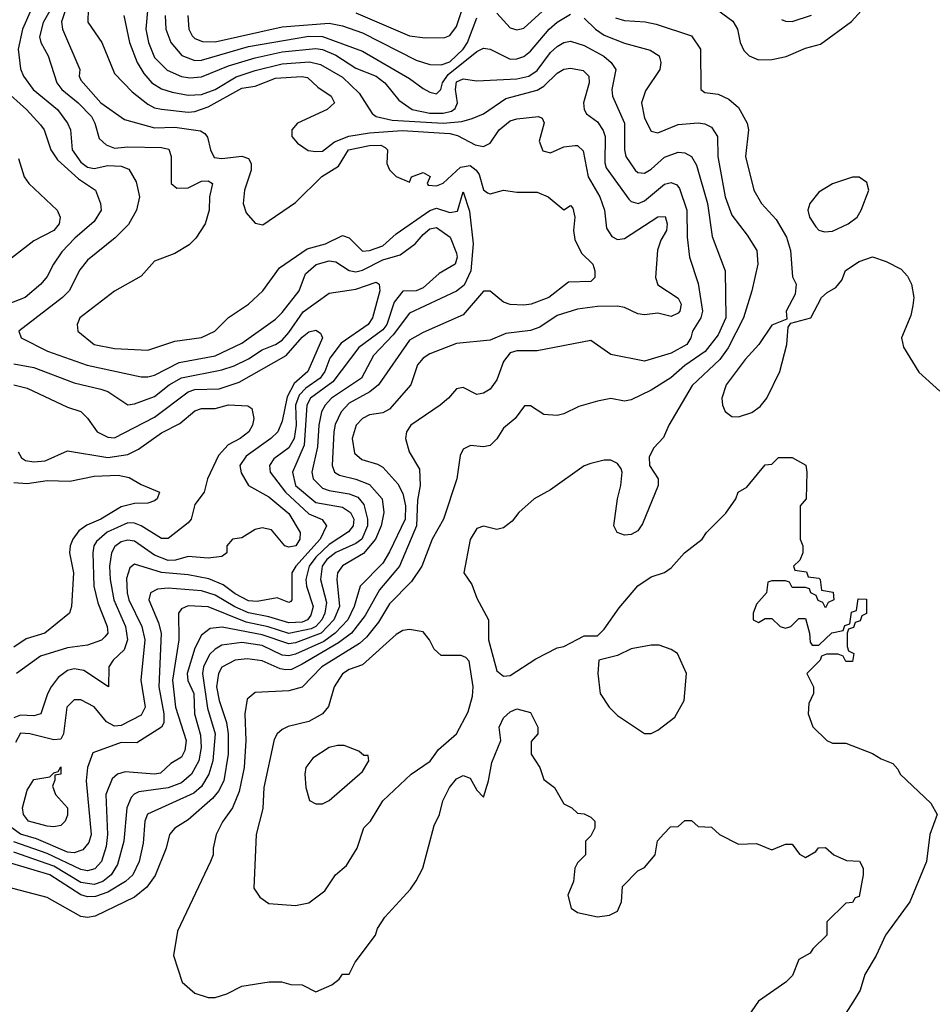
# Model space of a CAD drawing. Header units: inches. Extents: x 1793389 to 1900389, y 320802 to 470796.
# Tile 631 of 656: x 1864748 to 1867468, y 430544 to 433478. Entities that reach past the tile are written whole.
import ezdxf

# ---------------------------------------------------------------- set-up
doc = ezdxf.new("R2010")
doc.units = ezdxf.units.IN
doc.header["$MEASUREMENT"] = 0
doc.layers.add('B8463', color=7, linetype='Continuous')

msp = doc.modelspace()

# ---------------------------------------------------------------- linework, layer by layer
at = {"layer": 'B8463', "color": 2}
for points, elevation in [([(1864897.7, 433610), (1864817.4, 433470), (1864807.2, 433427.2), (1864810.5, 433410), (1864832.4, 433370), (1864858.7, 433290), (1864873.7, 433270), (1864922, 433230), (1864961.3, 433190), (1864971.8, 433170), (1864984.4, 433124.4), (1865005.5, 433105.5), (1865030, 433094.9), (1865070, 433099.3), (1865170, 433097), (1865192.1, 433092.1), (1865199.5, 433070), (1865198.8, 432990), (1865216.3, 432976.3), (1865250, 432977.1), (1865290, 432997.1), (1865310, 432998), (1865322.8, 432990), (1865313.4, 432950), (1865312.7, 432910), (1865300.5, 432870), (1865272.8, 432827.2), (1865253.2, 432806.8), (1865210, 432781.2), (1865150, 432759), (1865110, 432714), (1865030, 432669.2), (1864926.8, 432590), (1864918.8, 432570), (1864921, 432550), (1864970, 432510.7), (1865030, 432498.4), (1865130, 432493), (1865210, 432520.5), (1865290, 432530.7), (1865329, 432550), (1865370, 432590.8), (1865430, 432630.6), (1865472.3, 432670), (1865521.7, 432738.3), (1865604.6, 432795.4), (1865659, 432810), (1865710, 432834.9), (1865730, 432827.7), (1865770, 432788.4), (1865790, 432790.4), (1865830, 432804.4), (1865870, 432839.5), (1865970, 432909.2), (1865990, 432916.2), (1866030, 432903.6), (1866052.6, 432907.4), (1866070, 432964.7), (1866088, 432908), (1866099.1, 432810), (1866092.3, 432730), (1866072.6, 432687.4), (1866050, 432669.6), (1865910, 432603.6), (1865860.6, 432539.4), (1865802.5, 432477.5), (1865767, 432410), (1865677, 432350), (1865658, 432330), (1865647.6, 432310), (1865639.6, 432270), (1865635.1, 432204.9), (1865618.3, 432130), (1865622.6, 432110), (1865650, 432082.3), (1865670, 432074.9), (1865730, 432065.5), (1865755.2, 432055.2), (1865774, 432034), (1865784.6, 431990), (1865784.3, 431970), (1865767.4, 431930), (1865750, 431917.2), (1865690, 431890.8), (1865663.2, 431870), (1865649.2, 431850), (1865644.4, 431810), (1865661.8, 431741.8), (1865657.5, 431710), (1865648.4, 431690), (1865630.2, 431670), (1865616.5, 431663.5), (1865550, 431649.1), (1865488.8, 431668.8), (1865422.6, 431682.6), (1865310, 431728.3), (1865250, 431731.2), (1865230, 431722.7), (1865221.6, 431710), (1865222.3, 431630), (1865203.2, 431510), (1865212.4, 431430), (1865244, 431330), (1865239.6, 431300.4), (1865230, 431280.9), (1865198.4, 431261.6), (1865167, 431233), (1865150, 431229.8), (1865062.5, 431237.5), (1865038.8, 431230), (1865023.6, 431216.4), (1865004.2, 431170), (1865009.2, 431050), (1865005.5, 431014.5), (1864991.5, 430970), (1864971.8, 430948.2), (1864950, 430942.3), (1864930, 430946.4), (1864830, 430994.1), (1864730, 431028.3)], 346), ([(1865134.9, 433570), (1865123.6, 433450), (1865131.7, 433410), (1865150, 433365.5), (1865187.3, 433327.3), (1865230, 433308.9), (1865254.9, 433305.1), (1865290, 433307.6), (1865370, 433340.7), (1865450, 433364.5), (1865530, 433381.8), (1865630, 433392.3), (1865650, 433389.1), (1865690, 433372.3), (1865750, 433333.1), (1865810.4, 433310), (1865835.8, 433290), (1865878.3, 433238.3), (1865917.3, 433210), (1865970, 433199.3), (1866010, 433199.3), (1866034.7, 433205.3), (1866046.2, 433213.8), (1866053, 433230), (1866046.8, 433270), (1866050, 433293.1), (1866070, 433302), (1866110, 433296.3), (1866230, 433301.5), (1866265.2, 433310), (1866290, 433326.4), (1866330, 433380.4), (1866350, 433398.4), (1866370, 433410.4), (1866390, 433414.4), (1866430, 433401.6), (1866489, 433369), (1866510.7, 433350), (1866524.9, 433330), (1866513, 433270), (1866514.9, 433250), (1866550.3, 433170), (1866550.4, 433090.4), (1866554.9, 433070), (1866582, 433030), (1866590, 433023), (1866610, 433020.5), (1866630, 433032.7), (1866670, 433068.7), (1866710, 433083.1), (1866730, 433081.6), (1866750, 433070.6), (1866764.9, 433044.9), (1866797.4, 432930), (1866812.2, 432832.2), (1866850.4, 432730), (1866852.9, 432590), (1866830, 432539.5), (1866791, 432489), (1866730, 432448), (1866688.9, 432411.1), (1866630, 432374), (1866570, 432345.2), (1866550, 432341.2), (1866510, 432349.2), (1866470, 432341.2), (1866414.4, 432325.6), (1866370, 432304), (1866350, 432299), (1866310, 432302), (1866270, 432328), (1866252.7, 432327.3), (1866224.7, 432290), (1866190, 432261.2), (1866170, 432229), (1866150, 432209), (1866130, 432205.2), (1866091.1, 432208.9), (1866070, 432198), (1866060.7, 432179.3), (1866050.5, 432110), (1866010.5, 431990), (1865977.1, 431930), (1865946.4, 431850), (1865915.8, 431804.2), (1865850, 431738), (1865817.1, 431682.9), (1865781.8, 431638.2), (1865760.2, 431619.8), (1865648.7, 431550), (1865590, 431489.6), (1865550, 431478.7), (1865450, 431473.2), (1865426, 431454), (1865419.3, 431410), (1865422, 431330), (1865416.5, 431250), (1865402, 431178), (1865382.4, 431130), (1865352.1, 431087.9), (1865333.4, 431050), (1865324, 431010), (1865324, 430990), (1865316.3, 430970), (1865218, 430762), (1865206, 430690), (1865232, 430610), (1865270, 430578), (1865310, 430564.7), (1865330, 430564.7), (1865364.7, 430575.3), (1865410, 430598), (1865491.6, 430611.6), (1865528.4, 430611.6), (1865556.4, 430603.6), (1865590, 430602), (1865630, 430582), (1865678, 430602), (1865700.4, 430619.6), (1865710, 430634), (1865730, 430634), (1865748, 430670), (1865808.7, 430750), (1865814, 430770), (1865836, 430804), (1865912.9, 430887.1), (1865930, 430912), (1865949, 430950), (1865983.2, 431076.8), (1865999, 431110), (1866009.3, 431150.7), (1866028.7, 431190), (1866050, 431216), (1866070, 431226), (1866090, 431218), (1866110, 431182), (1866130, 431162), (1866145.2, 431210), (1866155.1, 431264.9), (1866182, 431330), (1866177.2, 431370), (1866190, 431398), (1866210, 431416), (1866230, 431424.7), (1866270, 431414), (1866292, 431370), (1866292, 431350), (1866272.7, 431327.3), (1866272, 431290), (1866298, 431250), (1866310, 431214), (1866342, 431190), (1866370, 431142), (1866394, 431130), (1866410, 431114), (1866430, 431112), (1866450, 431102), (1866462, 431090), (1866462, 431070), (1866450, 431046), (1866434, 431030), (1866434, 430990), (1866410, 430966), (1866402, 430950), (1866398, 430910), (1866382, 430870), (1866391.1, 430831.1), (1866410, 430818), (1866470, 430804.7), (1866506, 430810), (1866530, 430822), (1866542, 430850), (1866544.7, 430895.3), (1866590, 430942), (1866610, 430952), (1866642, 430990), (1866648.4, 431031.6), (1866667.3, 431052.7), (1866687.3, 431072.7), (1866710, 431074), (1866730, 431092), (1866750, 431092), (1866770, 431074), (1866810, 431072), (1866834, 431050), (1866890, 431022), (1866943.6, 431023.6), (1866990, 431004.7), (1867030, 431022), (1867050, 431022), (1867072, 430992), (1867090, 430982), (1867120.4, 430999.6), (1867129.1, 431010.9), (1867150, 431012), (1867174, 430990), (1867212.7, 430972.7), (1867251.1, 430971.1), (1867262, 430950), (1867262, 430930), (1867250, 430866), (1867238, 430862), (1867230, 430848), (1867210, 430846), (1867154, 430790), (1867154, 430750), (1867112, 430710), (1867103.6, 430696.4), (1867070, 430678), (1867051.3, 430630), (1867031.3, 430610), (1866950, 430554), (1866864, 430430)], 362), ([(1865750, 433498.9), (1865910, 433430.4), (1865955.9, 433424.1), (1866014.8, 433425.2), (1866030, 433431), (1866050, 433458), (1866080.5, 433550)], 374), ([(1866170, 433497.3), (1866210, 433454), (1866230, 433448), (1866250, 433453), (1866350, 433544.4)], 370), ([(1864952.2, 433510), (1864950.6, 433470.6), (1864993, 433410), (1865030, 433318), (1865083.4, 433263.4), (1865130, 433226.4), (1865150, 433215.8), (1865170, 433211.8), (1865250, 433202.3), (1865270, 433204), (1865310, 433218.2), (1865410, 433273.6), (1865450, 433279.5), (1865510, 433304.2), (1865588.9, 433308.9), (1865605.8, 433305.9), (1865636.9, 433276.9), (1865676, 433250), (1865686, 433230), (1865664.7, 433210), (1865576, 433170), (1865558.8, 433150), (1865558.8, 433130), (1865576, 433110), (1865608, 433088), (1865630, 433084.9), (1865650, 433086.4), (1865686.2, 433113.8), (1865729, 433131), (1865790, 433140.9), (1865888.2, 433148.2), (1866030, 433139.2), (1866052.9, 433132.9), (1866105.2, 433105.2), (1866130, 433100.4), (1866150, 433110.6), (1866177, 433150), (1866210, 433176.3), (1866230, 433182.8), (1866294, 433190), (1866304.7, 433184.7), (1866310.7, 433170.7), (1866296, 433116), (1866307.3, 433087.3), (1866330, 433081), (1866370, 433099.1), (1866402.8, 433102.8), (1866410, 433102.8), (1866427.5, 433087.5), (1866442, 433010), (1866477.1, 432950), (1866490.4, 432910.4), (1866496.7, 432856.7), (1866512.5, 432832.5), (1866530, 432823), (1866550, 432826), (1866650, 432890.4), (1866672.1, 432892.1), (1866677.6, 432870), (1866675.3, 432850), (1866658.9, 432821.1), (1866648.8, 432791.2), (1866643.1, 432710), (1866650, 432688.2), (1866710, 432648), (1866719, 432630), (1866715.6, 432610), (1866710, 432603.5), (1866690, 432593.3), (1866650, 432603.6), (1866610, 432598.7), (1866590, 432601.6), (1866550, 432620.5), (1866530, 432624.7), (1866470, 432623.5), (1866410, 432616), (1866350, 432596.9), (1866298, 432562), (1866270, 432551.5), (1866197.2, 432542.8), (1866150, 432522.7), (1866050, 432513), (1865970, 432482.9), (1865950.7, 432470), (1865933.4, 432450), (1865913.4, 432390), (1865850, 432318), (1865830, 432306.6), (1865790, 432300.7), (1865770, 432289.5), (1865750.5, 432270), (1865738.7, 432230), (1865746, 432186), (1865767.5, 432167.5), (1865814.2, 432154.2), (1865830, 432144.9), (1865875.3, 432095.3), (1865890, 432066.8), (1865897.5, 432030), (1865897.2, 431990), (1865850, 431892.3), (1865830, 431858.4), (1865763, 431790), (1865744.7, 431730), (1865725.8, 431690), (1865688.1, 431650), (1865654.3, 431625.7), (1865570, 431588), (1865550, 431583.1), (1865530, 431585), (1865470, 431613.5), (1865410, 431622.8), (1865350, 431614), (1865330, 431603), (1865313.8, 431586.2), (1865295.8, 431550), (1865292.3, 431530), (1865307.1, 431427.1), (1865330.2, 431350), (1865323.9, 431270), (1865311.5, 431230), (1865290, 431193.6), (1865266.5, 431173.5), (1865129.1, 431110.9), (1865120.3, 431090), (1865115.8, 431024.2), (1865104.2, 430970), (1865085.3, 430930), (1865063.1, 430910), (1865010, 430878.8), (1864974.1, 430865.9), (1864950, 430864.5), (1864930, 430870.7), (1864837.6, 430930), (1864724.4, 430964.4)], 354), ([(1864783.1, 433510), (1864756.5, 433450), (1864743.6, 433390), (1864750, 433332), (1864759.3, 433310), (1864788.4, 433270), (1864860.5, 433210), (1864890.4, 433170), (1864899.5, 433150), (1864904.4, 433090), (1864930, 433053.4), (1864950, 433038.3), (1864970, 433034.9), (1865010, 433043.6), (1865050, 433041.7), (1865072.7, 433032.7), (1865095.1, 432995.1), (1865104.9, 432950), (1865096.3, 432910), (1865072.3, 432867.7), (1865031.9, 432828.1), (1864950, 432761.2), (1864927.1, 432732.9), (1864894.9, 432670), (1864875.5, 432650), (1864744.7, 432550), (1864752, 432530), (1864830.8, 432490), (1864949, 432449), (1865110, 432413.7), (1865130, 432413.7), (1865150, 432418.7), (1865223.3, 432456.7), (1865330, 432476.9), (1865410, 432514), (1865510, 432585.5), (1865530, 432605.5), (1865580.5, 432670), (1865599.3, 432720.7), (1865631.8, 432748.2), (1865670, 432759.6), (1865690, 432757), (1865730, 432730.4), (1865750, 432726.5), (1865770, 432731.3), (1865830, 432762.2), (1865882.3, 432777.7), (1865927, 432810), (1865950, 432838.4), (1865970, 432854.9), (1865990, 432858.8), (1866030.7, 432830), (1866050, 432782), (1866052, 432770), (1866046, 432750), (1865998.3, 432721.7), (1865950, 432678.7), (1865930, 432669.7), (1865890, 432669.5), (1865864.1, 432635.9), (1865841.6, 432570), (1865830, 432553.7), (1865758.8, 432501.2), (1865681.4, 432398.6), (1865614.3, 432350), (1865603.9, 432330), (1865595.9, 432210), (1865561.1, 432130), (1865570.3, 432090), (1865630, 432039.6), (1865710, 432026), (1865733.7, 432010), (1865744.2, 431990), (1865742, 431970), (1865728.1, 431951.9), (1865670, 431914.6), (1865630, 431877.1), (1865611, 431850), (1865600.7, 431810), (1865602.9, 431790), (1865622.4, 431730), (1865615.9, 431704.1), (1865605.3, 431690), (1865590, 431682.9), (1865550, 431680.7), (1865490, 431699.3), (1865430, 431710.7), (1865388.7, 431728.7), (1865330, 431763.1), (1865290, 431776.5), (1865190, 431784.4), (1865159, 431781), (1865137.3, 431770), (1865132.7, 431750), (1865161, 431681), (1865169, 431650), (1865162.4, 431490), (1865176.9, 431410), (1865176.9, 431383.1), (1865170.3, 431369.7), (1865096.7, 431323.3), (1865050, 431324.7), (1864966.2, 431293.8), (1864950.3, 431249.7), (1864945.7, 431210), (1864961.1, 431050), (1864953.6, 431026.4), (1864935.6, 431004.4), (1864910, 430995.6), (1864890, 430997.8), (1864797.5, 431037.5), (1864750, 431051.8), (1864724.5, 431070)], 342), ([(1864890, 433525.6), (1864872, 433472), (1864875.3, 433450), (1864927.3, 433330), (1864924.9, 433310), (1864930, 433298), (1864990, 433230.3), (1865060.3, 433180.3), (1865150, 433155.6), (1865210, 433157.7), (1865286.4, 433146.4), (1865299.3, 433139.3), (1865308, 433128), (1865316, 433090), (1865327, 433067), (1865350, 433064.9), (1865410, 433071), (1865430, 433064.7), (1865437.3, 433050), (1865438, 433030), (1865418, 432970), (1865414, 432930), (1865422.5, 432902.5), (1865450, 432871.3), (1865472.9, 432867.1), (1865570, 432933), (1865648.8, 433011.2), (1865698.3, 433041.7), (1865727.8, 433090), (1865790, 433103.6), (1865823.8, 433103.8), (1865837.6, 433097.6), (1865844, 433090), (1865841.6, 433050), (1865850.4, 433030.4), (1865870, 433010.7), (1865910, 432994), (1865915.3, 433010), (1865950, 433022.8), (1865971, 433011), (1865962, 432990), (1865965.4, 432985.4), (1865990, 432982.8), (1866010, 432990.8), (1866061.4, 433038.6), (1866090, 433044), (1866108.7, 433030), (1866117.1, 433017.1), (1866130, 432971), (1866142, 432962), (1866150, 432958.8), (1866189.5, 432970.5), (1866230, 432964.4), (1866290, 432964.4), (1866322.8, 432950), (1866370, 432911.3), (1866390, 432924.7), (1866396.8, 432916.8), (1866402.8, 432890), (1866398.8, 432850), (1866402.8, 432822.8), (1866422.8, 432782.8), (1866456, 432750), (1866462, 432730), (1866462, 432710), (1866450, 432698), (1866383.6, 432696.4), (1866324.7, 432650), (1866272, 432630), (1866250, 432627.3), (1866210, 432629.6), (1866190, 432636), (1866150, 432669.2), (1866130, 432669.3), (1866070, 432598.4), (1865950, 432546), (1865910, 432523.6), (1865817.1, 432390), (1865791.2, 432368.8), (1865730, 432335.1), (1865705.7, 432310), (1865688.4, 432271.6), (1865684.4, 432250), (1865678.7, 432150), (1865686, 432130), (1865701, 432121), (1865750, 432109), (1865790, 432093.4), (1865828.2, 432050), (1865833, 432010), (1865825.2, 431970), (1865808, 431930), (1865772.7, 431887.3), (1865710, 431851.2), (1865695.3, 431830), (1865693.1, 431810), (1865700.7, 431730), (1865684.5, 431690), (1865646.3, 431650), (1865570, 431621.4), (1865550, 431618.6), (1865470, 431645.6), (1865351.6, 431668.4), (1865315.8, 431664.2), (1865290, 431644.5), (1865270, 431606), (1865246.9, 431530), (1865249.2, 431509.2), (1865266.7, 431470), (1865268.9, 431410), (1865286.2, 431346.2), (1865288.2, 431310), (1865281.3, 431270), (1865260.3, 431230), (1865230, 431203.9), (1865190, 431189.8), (1865102.7, 431177.3), (1865089, 431171), (1865079.9, 431160.1), (1865067.2, 431130), (1865058, 431030), (1865039.2, 430960.8), (1865020.3, 430930), (1864995.3, 430910), (1864970, 430901.1), (1864930, 430907.1), (1864850, 430956.1), (1864730, 430997.5)], 350), ([(1866810, 433520.5), (1866873.7, 433473.7), (1866887.3, 433450), (1866894.8, 433410), (1866906.4, 433386.4), (1866922, 433370), (1866950, 433358.8), (1866990, 433359.1), (1867031.9, 433368.1), (1867090, 433393), (1867134.5, 433405.5), (1867227, 433473), (1867255.5, 433504.5)], 374), ([(1865058, 433490), (1865074.6, 433410), (1865098, 433350), (1865117.4, 433317.4), (1865141.6, 433290), (1865170, 433272), (1865202, 433262), (1865250, 433252.9), (1865290, 433255.2), (1865330, 433270.3), (1865392.7, 433307.3), (1865450, 433326.4), (1865530, 433346), (1865612, 433352), (1865644.5, 433344.5), (1865710, 433307), (1865759.3, 433259.3), (1865798.8, 433198.8), (1865810.7, 433190), (1865858.2, 433178.2), (1866010, 433170.1), (1866065.4, 433174.6), (1866096.6, 433183.4), (1866130, 433198), (1866196.6, 433243.4), (1866290, 433267.7), (1866310, 433280.3), (1866350, 433318.7), (1866370, 433330.3), (1866390, 433333.4), (1866427.1, 433327.1), (1866443.8, 433310), (1866444.9, 433290), (1866428.7, 433230), (1866430.6, 433210), (1866437.5, 433197.5), (1866470, 433173.4), (1866487.4, 433147.4), (1866493.1, 433130), (1866491.7, 433051.7), (1866496.3, 433036.3), (1866563.6, 432943.6), (1866570, 432936.3), (1866590.8, 432930.8), (1866610, 432938.4), (1866670, 432988), (1866690, 432993.4), (1866706, 432986), (1866714.9, 432974.9), (1866736.5, 432910), (1866737.1, 432830), (1866743.8, 432770), (1866770, 432692), (1866783, 432610), (1866778, 432590), (1866753, 432550), (1866748.5, 432530), (1866736.4, 432510), (1866690, 432484.7), (1866610, 432460.9), (1866510, 432480.9), (1866450, 432522), (1866290, 432491.3), (1866230, 432491.2), (1866210, 432485.1), (1866190, 432459.3), (1866170, 432405.2), (1866150, 432377.2), (1866130, 432365.2), (1866110, 432361.2), (1866070, 432382), (1866050, 432378), (1866026, 432350), (1866001, 432330), (1865914, 432270), (1865900.5, 432250), (1865898, 432230), (1865908.2, 432190), (1865939, 432139), (1865941.1, 432090), (1865933.4, 432046.6), (1865930.2, 431969.8), (1865880.3, 431850), (1865820.5, 431779.5), (1865777.4, 431702.6), (1865736.5, 431650), (1865698.4, 431621.6), (1865590, 431558), (1865557.6, 431542.4), (1865540.6, 431540.6), (1865523.8, 431543.8), (1865470, 431568), (1865426.1, 431573.9), (1865390, 431569.6), (1865350, 431549.3), (1865340.3, 431530), (1865334.6, 431490), (1865342.3, 431450), (1865364.1, 431384.1), (1865369.2, 431350), (1865369.1, 431290), (1865356.5, 431210), (1865340.7, 431179.3), (1865322.6, 431157.4), (1865250, 431094), (1865210.4, 431069.6), (1865194, 431050), (1865184.4, 431010), (1865152, 430928), (1865126.4, 430893.6), (1865090, 430863.7), (1864972.5, 430807.5), (1864950, 430802.7), (1864930, 430806), (1864830, 430862.7), (1864690, 430899)], 358), ([(1865181.1, 433490), (1865183.7, 433450), (1865198.4, 433410), (1865231.4, 433371.4), (1865270, 433356), (1865290, 433357.7), (1865430, 433397.8), (1865610, 433429.3), (1865650, 433428.3), (1865770, 433384.2), (1865910, 433303.1), (1865950, 433272.7), (1865970, 433261.6), (1865990, 433257.1), (1866002.9, 433270), (1866008.2, 433290), (1866024.8, 433315.2), (1866110, 433383.1), (1866130, 433393), (1866150, 433390.5), (1866210, 433360.4), (1866230, 433361.3), (1866250, 433368.5), (1866270, 433384.4), (1866326.3, 433450), (1866350, 433470.4), (1866390, 433494)], 366), ([(1865248.5, 433490), (1865252.4, 433450), (1865261.6, 433430), (1865270, 433422.4), (1865293, 433413), (1865330, 433411.7), (1865530, 433456.9), (1865670, 433467.9), (1865710, 433460.2), (1865770, 433439), (1865930, 433357), (1865970, 433344.9), (1866004, 433344), (1866030, 433352.4), (1866070, 433390.3), (1866082.9, 433410), (1866110, 433484)], 370), ([(1866430, 433483), (1866463.8, 433450), (1866490, 433431.8), (1866550, 433408.5), (1866626.9, 433386.9), (1866653.4, 433370), (1866659.1, 433350), (1866656.3, 433330), (1866613.5, 433266.5), (1866601.3, 433230), (1866610, 433184.7), (1866630, 433146), (1866650, 433140.7), (1866710, 433166), (1866770.4, 433170.4), (1866790, 433168), (1866810, 433157.3), (1866828, 433130), (1866828.7, 433070), (1866850.4, 432950), (1866870, 432896), (1866916.2, 432836.2), (1866944.9, 432790), (1866948, 432750), (1866930.4, 432670), (1866904.9, 432590), (1866859.6, 432500.4), (1866834.3, 432465.7), (1866751.9, 432388.1), (1866682.8, 432270), (1866667.1, 432232.9), (1866638, 432202), (1866624.5, 432175.5), (1866624.7, 432150), (1866651.3, 432110), (1866651.3, 432090), (1866604.5, 431975.5), (1866590, 431955.3), (1866570, 431944), (1866550, 431942), (1866529, 431950), (1866519, 431970), (1866529.4, 432050), (1866539.3, 432090), (1866544, 432130), (1866540.2, 432140.2), (1866530, 432155.3), (1866510, 432165.2), (1866490, 432165.2), (1866450, 432156), (1866430, 432149.2), (1866330, 432077.2), (1866281, 432050), (1866236, 432010), (1866215.9, 431984.1), (1866190, 431964), (1866170, 431959), (1866130, 431968.7), (1866110, 431962), (1866090.9, 431929.1), (1866072, 431830), (1866095.3, 431795.3), (1866110, 431754), (1866144.7, 431690), (1866144.7, 431630), (1866170, 431538), (1866190, 431522), (1866210, 431523.8), (1866286, 431574), (1866350, 431606.8), (1866369.3, 431610.7), (1866430, 431642), (1866470, 431642), (1866490, 431662), (1866534.8, 431725.2), (1866590, 431791), (1866630, 431818), (1866670, 431831.3), (1866690, 431844.7), (1866729, 431890), (1866782, 431930), (1866795.3, 431950), (1866852.5, 432007.5), (1866882, 432050), (1866889.4, 432070.6), (1866915.3, 432084.7), (1866970, 432152), (1866990, 432154), (1867010, 432174), (1867050, 432174), (1867091.1, 432151.1), (1867094, 432130), (1867092, 432050), (1867074, 432030), (1867074, 431930), (1867082, 431910), (1867082, 431890), (1867072.7, 431867.3), (1867054, 431850), (1867058, 431838), (1867092.7, 431832.7), (1867098, 431818), (1867130, 431814), (1867134, 431810), (1867138, 431778), (1867172.7, 431772.7), (1867174, 431750), (1867158, 431742), (1867150, 431726), (1867142, 431742), (1867127.3, 431747.3), (1867122, 431762), (1867106, 431770), (1867102, 431782), (1867090, 431786), (1867050, 431786), (1867042, 431802), (1867030, 431806), (1866990, 431806), (1866978, 431802), (1866974, 431770), (1866943.6, 431736.4), (1866934, 431710), (1866934, 431690), (1866950, 431682), (1866970, 431694), (1866990, 431694), (1867014, 431670), (1867030, 431664.7), (1867046, 431670), (1867070, 431694), (1867090, 431694), (1867102, 431650), (1867103.6, 431623.6), (1867110, 431614), (1867130, 431614), (1867168.7, 431651.3), (1867202, 431658), (1867207.3, 431672.7), (1867222, 431678), (1867227.3, 431712.7), (1867242, 431718), (1867247.3, 431752.7), (1867271.6, 431751.6), (1867271.6, 431708.4), (1867258, 431702), (1867252.7, 431687.3), (1867238, 431682), (1867232.7, 431667.3), (1867218, 431662), (1867214, 431650), (1867214, 431610), (1867218, 431598), (1867234, 431590), (1867230, 431566), (1867210, 431566), (1867202, 431582), (1867187.3, 431587.3), (1867152.7, 431587.3), (1867138, 431582), (1867134, 431570), (1867094, 431530), (1867114, 431490), (1867114, 431470), (1867099.6, 431440.4), (1867098, 431410), (1867111.6, 431371.6), (1867154, 431330), (1867170, 431322), (1867210, 431322), (1867290, 431291.3), (1867315.3, 431275.3), (1867350, 431262), (1867365.4, 431245.4), (1867372, 431230), (1867463.6, 431143.6), (1867482, 431110), (1867461, 431050), (1867451, 430970), (1867400.7, 430850), (1867328, 430750), (1867300.5, 430690), (1867266.9, 430633.1), (1867253, 430587), (1867238.5, 430561.5), (1867210, 430518)], 366), ([(1866524, 433484), (1866550, 433475.8), (1866612, 433472), (1866645.1, 433465.1), (1866750.4, 433430.4), (1866777.3, 433390), (1866778, 433270), (1866790, 433261), (1866830, 433256.3), (1866861.6, 433241.6), (1866890, 433216), (1866916.3, 433170), (1866920.5, 433150), (1866910.8, 433070), (1866936.3, 432970), (1866959.1, 432930), (1867002.3, 432882.3), (1867033, 432830), (1867045.5, 432790), (1867051.6, 432711.6), (1867062, 432690), (1867059.6, 432660.4), (1867032, 432610), (1867034, 432586), (1866990, 432568), (1866951, 432510), (1866910, 432466), (1866853.4, 432390), (1866840.7, 432350), (1866842.8, 432330), (1866850.7, 432310.7), (1866870, 432296), (1866890, 432294.8), (1866930, 432307.3), (1866954.9, 432325.1), (1866975.1, 432350), (1867013.2, 432430), (1867034, 432510), (1867038, 432562), (1867046, 432574), (1867106, 432590), (1867138, 432650), (1867154.6, 432665.4), (1867180.4, 432679.6), (1867198, 432702), (1867209.5, 432730.5), (1867250, 432758), (1867290, 432771), (1867330, 432758), (1867374.8, 432734.8), (1867393.7, 432713.7), (1867406, 432690), (1867413.4, 432650), (1867410, 432626), (1867403.5, 432596.5), (1867376, 432530), (1867382.5, 432502.5), (1867427.5, 432427.5), (1867490.9, 432370.9)], 370), ([(1867018.8, 433478.8), (1867030, 433473.4), (1867050, 433472.7), (1867108.1, 433491.9)], 378), ([(1864701.6, 433270), (1864768, 433210), (1864810, 433164.9), (1864820.4, 433150), (1864840.5, 433090), (1864860.6, 433060.6), (1864923.4, 433003.4), (1864974, 432970), (1864988.4, 432930), (1864990.4, 432910), (1864970, 432877), (1864912.5, 432827.5), (1864873.5, 432786.5), (1864848.2, 432750), (1864830, 432713.2), (1864810.6, 432690), (1864764, 432650), (1864710, 432629.6)], 338), ([(1864744.1, 433064.1), (1864760.7, 433010), (1864774.8, 432990), (1864859.1, 432910), (1864868, 432890), (1864865.5, 432870), (1864850, 432849.6), (1864790, 432819.3), (1864683, 432737)], 334), ([(1864730, 432453.1), (1864790, 432441.7), (1864910, 432396.5), (1864990, 432377.6), (1865010.8, 432370), (1865070, 432330.8), (1865090, 432333), (1865150, 432354.9), (1865193.6, 432390), (1865230, 432411.4), (1865350, 432434.9), (1865386.7, 432446.7), (1865430, 432467.9), (1865470, 432494.3), (1865510, 432510.3), (1865530, 432523.1), (1865550, 432545.7), (1865592.6, 432607.4), (1865670, 432662.8), (1865750, 432674.9), (1865810, 432696.3), (1865818.8, 432690), (1865821.6, 432670), (1865799.5, 432590), (1865786.4, 432570), (1865705.9, 432514.1), (1865672.6, 432470), (1865656.9, 432430), (1865643.2, 432410), (1865600.2, 432379.8), (1865581.1, 432358.9), (1865569.4, 432330), (1865571.6, 432270), (1865566, 432230), (1865550, 432202), (1865505.5, 432170), (1865492.7, 432150), (1865494.4, 432130), (1865540.2, 432070), (1865610, 432005.5), (1865648.9, 431988.9), (1865662.4, 431970), (1865643.6, 431930), (1865571.3, 431850), (1865558.9, 431830), (1865558.8, 431750), (1865555.5, 431744.5), (1865550, 431741.2), (1865515.1, 431755.1), (1865455.5, 431744.5), (1865430, 431746.8), (1865390, 431767.7), (1865354.2, 431794.2), (1865311.8, 431811.8), (1865250, 431824.2), (1865170.7, 431830.7), (1865090, 431856.2), (1865075.6, 431844.4), (1865066.5, 431813.5), (1865067.9, 431770), (1865072.9, 431750), (1865111.6, 431670), (1865120.9, 431630), (1865108.4, 431510), (1865122, 431430), (1865110, 431405.6), (1865050, 431375.1), (1865030, 431373.6), (1865006.3, 431386.3), (1864970, 431431.2), (1864930, 431451.6), (1864910, 431452), (1864888.4, 431430), (1864878, 431350), (1864870, 431334), (1864850, 431332.3), (1864778, 431350), (1864750, 431351.8), (1864735.4, 431324.6)], 338), ([(1864730, 432390.3), (1864770, 432380.4), (1864890, 432324), (1864930, 432310.5), (1864950, 432290.8), (1864979.1, 432250), (1865010, 432234), (1865030, 432232.2), (1865150, 432293.4), (1865250, 432368.9), (1865270, 432375.8), (1865342.3, 432377.7), (1865401.7, 432398.3), (1865542.2, 432477.8), (1865590, 432532.4), (1865610, 432547.7), (1865630, 432553.4), (1865644, 432544), (1865650.4, 432530), (1865606.4, 432430), (1865566.3, 432393.7), (1865545.5, 432354.5), (1865530, 432282), (1865517.1, 432250), (1865496.3, 432230), (1865422.4, 432177.6), (1865404.4, 432150), (1865407.6, 432127.6), (1865430.2, 432090.2), (1865490, 432056.4), (1865550, 432006.8), (1865584, 431950), (1865582.8, 431930), (1865570.6, 431910), (1865550, 431906), (1865538, 431910), (1865498, 431958), (1865470, 431964), (1865450, 431959), (1865410, 431934), (1865382, 431930), (1865364.7, 431910), (1865364.7, 431890), (1865350, 431879), (1865310, 431874), (1865250, 431878.7), (1865212.1, 431867.9), (1865190, 431866.6), (1865150, 431882.3), (1865090, 431924), (1865070, 431926.9), (1865050, 431922), (1865031.4, 431908.6), (1865021.7, 431890), (1865015.2, 431850), (1865017.3, 431810), (1865027.9, 431750), (1865062.7, 431670), (1865068.9, 431630), (1865059.1, 431600.9), (1865026.8, 431570), (1865013.4, 431550), (1865012, 431490), (1864938.7, 431538.7), (1864910, 431543.6), (1864890, 431538.7), (1864862.2, 431517.8), (1864841.6, 431490), (1864830.3, 431469.7), (1864810.3, 431409.7), (1864790, 431403.5), (1864750, 431405.6), (1864730, 431397.7)], 334), ([(1864743, 432190), (1864752.7, 432172.7), (1864765.1, 432165.1), (1864790, 432160.4), (1864823.4, 432163.4), (1864890, 432193.4), (1865010, 432173.1), (1865070, 432182.6), (1865101.8, 432198.2), (1865170, 432247), (1865224.7, 432275.3), (1865270, 432313), (1865290, 432319.1), (1865330, 432319.3), (1865370, 432330.2), (1865427.9, 432327.9), (1865439.9, 432319.9), (1865445.5, 432290), (1865441.6, 432270), (1865430.4, 432250), (1865404.9, 432230), (1865369.1, 432210.9), (1865340.8, 432179.2), (1865307.3, 432110), (1865297.3, 432070), (1865270, 432034), (1865259.1, 431990), (1865250, 431979.3), (1865190, 431932.3), (1865170, 431931.8), (1865110, 431969.7), (1865090, 431977.7), (1865070, 431978.5), (1865008.6, 431951.4), (1864976.7, 431923.3), (1864968.7, 431910), (1864965.7, 431890), (1864968.9, 431790), (1864980.2, 431740.2), (1865008.5, 431670), (1865010.3, 431650), (1865001.2, 431638.8), (1864991.1, 431628.9), (1864950, 431614.3), (1864890, 431606.3), (1864810, 431582), (1864738, 431530)], 330), ([(1864730, 432098.9), (1864770, 432096), (1864830, 432104.6), (1864897.2, 432102.8), (1864970, 432118.3), (1865041.1, 432121.1), (1865074.3, 432114.3), (1865110, 432093.4), (1865164.7, 432070), (1865158, 432050), (1865150, 432044), (1865130, 432037.2), (1865090, 432036.2), (1865050, 432026.6), (1864990, 431989.8), (1864947.7, 431972.3), (1864924.5, 431955.5), (1864906.4, 431930), (1864898.4, 431910), (1864896.4, 431890), (1864908.4, 431830), (1864902, 431730), (1864896.3, 431710), (1864822.8, 431650), (1864766.9, 431633.1), (1864730, 431608.2)], 326)]:
    msp.add_lwpolyline(points, dxfattribs=dict(at, elevation=elevation))
for points, elevation in [([(1867230, 433009.2), (1867170, 432989.2), (1867130, 432964), (1867102.8, 432930), (1867097.3, 432910), (1867102, 432890), (1867120.9, 432860.9), (1867130, 432850.8), (1867146.2, 432846.2), (1867170, 432848), (1867217.2, 432870), (1867244, 432890), (1867256, 432910), (1867279, 432970), (1867273.2, 432993.2), (1867250, 433008.7)], 374), ([(1865910, 431660.9), (1865890, 431658), (1865870, 431646.6), (1865770, 431556), (1865730, 431542), (1865710, 431529.3), (1865685.5, 431490), (1865668.3, 431431.7), (1865650.8, 431410), (1865610, 431387), (1865548.2, 431371.8), (1865530, 431362.7), (1865514.8, 431350), (1865506.2, 431333.8), (1865475.5, 431190), (1865472.3, 431127.7), (1865453, 431050), (1865446, 430890), (1865463.5, 430863.5), (1865490, 430844.7), (1865570, 430838.8), (1865610, 430846.8), (1865657.5, 430882.5), (1865689.4, 430930.6), (1865722, 430958), (1865754, 431010), (1865773.2, 431070), (1865793.2, 431090), (1865830, 431150.8), (1865914.5, 431230), (1865970.8, 431269.2), (1865996, 431304), (1866049.5, 431350), (1866084.1, 431415.9), (1866097.5, 431462.5), (1866099.7, 431490), (1866087.2, 431567.2), (1866078, 431578), (1866064.1, 431584.1), (1866003.7, 431583.7), (1865982.9, 431602.9), (1865969.2, 431630), (1865950, 431654)], 366), ([(1866654, 431614), (1866630, 431614), (1866570, 431604), (1866530, 431584), (1866474, 431570), (1866471.3, 431530), (1866478, 431470), (1866504.7, 431430), (1866530, 431404.7), (1866610, 431351.3), (1866630, 431351.3), (1866650, 431361), (1866700.2, 431399.8), (1866728, 431450), (1866735.3, 431530), (1866708, 431590), (1866690, 431602)], 366), ([(1865695.5, 431315.5), (1865670, 431309.3), (1865622, 431278), (1865600.7, 431250), (1865597.3, 431230), (1865601, 431190), (1865611.6, 431151.6), (1865630, 431142), (1865650, 431142), (1865670, 431151.3), (1865770, 431238), (1865788, 431270), (1865786, 431286), (1865774, 431286), (1865759, 431299), (1865715.1, 431315.1)], 370), ([(1864850, 431072.7), (1864830, 431075.1), (1864774, 431090), (1864759.5, 431110), (1864756, 431130), (1864770, 431182), (1864790, 431214), (1864838, 431222), (1864850, 431234), (1864862, 431238), (1864870, 431252), (1864870.7, 431230), (1864852.7, 431227.3), (1864852.7, 431212.7), (1864845.4, 431194.6), (1864854.8, 431170), (1864890.4, 431130), (1864890, 431108), (1864882.8, 431090), (1864870, 431077.2)], 338)]:
    msp.add_lwpolyline(points, close=True, dxfattribs=dict(at, elevation=elevation))

doc.saveas('drawing.dxf')
